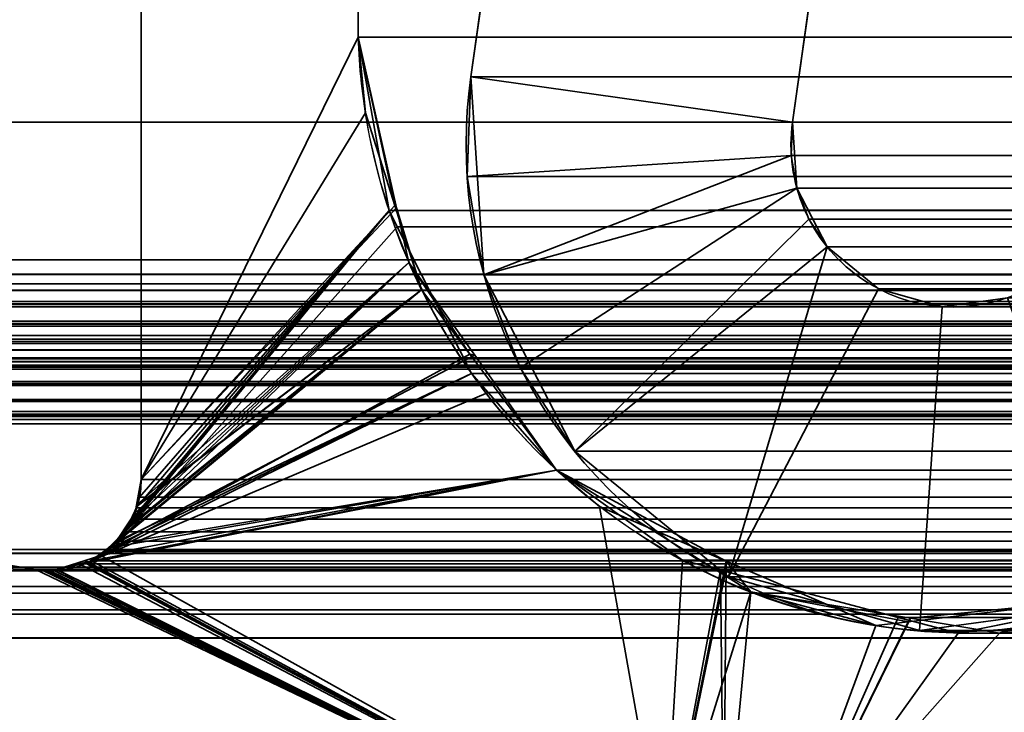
# Model space of a CAD drawing. Header units: millimetres. Extents: x -603 to 3703, y -120 to 193.
# Tile 327 of 656: x 1020.94 to 1025.49, y 4.63 to 7.83. Entities that reach past the tile are written whole.
import ezdxf

# ---------------------------------------------------------------- set-up
doc = ezdxf.new("R2010")
doc.units = ezdxf.units.MM
doc.layers.add('152', color=7, linetype='Continuous', true_color=0xffffff)

# ---------------------------------------------------------------- blocks, each defined once
blk = doc.blocks.new('UG_SURFACE_002')
at = {"layer": '152', "color": 252, "linetype": 'Continuous', "lineweight": 35}
for points in [[(2177.5, -35, 2213.0001), (2177.5, 174.4, 2213.0001), (822.5, 174.4, 2213.0001), (822.5, -35, 2213.0001)], [(972.5, -35, 2063), (972.5, 174.4, 2063), (2027.4999, 174.4, 2063), (2027.4999, -35, 2063)]]:
    blk.add_3dface(points, dxfattribs=at)
blk = doc.blocks.new('UG_SURFACE_087')
at = {"layer": '152', "color": 252, "linetype": 'Continuous', "lineweight": 35}
for points in [[(1023.9546, 14.2001, 2009.5453), (1023.9546, 14.2001, -7), (1023.0219, 7.5631, -7), (1023.0219, 7.5631, 2010.478)], [(1024.5073, 7.3544, 2008.9927), (1025.4401, 13.9913, 2008.06), (1023.9546, 14.2001, 2009.5453), (1023.0219, 7.5631, 2010.478)], [(1023.0219, 7.5631, -7), (1023.9546, 14.2001, -7), (1025.4401, 13.9913, -7), (1024.5073, 7.3544, -7)], [(1025.4401, 13.9913, 2008.06), (1024.5073, 7.3544, 2008.9927), (1024.5073, 7.3544, -7), (1025.4401, 13.9913, -7)], [(1023.0818, 6.6487, 2010.4182), (1023.0048, 7.1028, 2010.4952), (1023.0219, 7.5631, -7)], [(1023.0048, 7.1028, 2010.4952), (1023.0219, 7.5631, 2010.478), (1023.0219, 7.5631, -7)], [(1023.0219, 7.5631, 2010.478), (1023.0048, 7.1028, 2010.4952), (1024.5016, 7.2009, 2008.9984), (1024.5073, 7.3544, 2008.9927)], [(1023.0219, 7.5631, -7), (1023.0818, 6.6487, -7), (1023.0818, 6.6487, 2010.4182)], [(1024.5073, 7.3544, -7), (1024.5273, 7.0496, -7), (1023.0818, 6.6487, -7), (1023.0219, 7.5631, -7)], [(1024.5073, 7.3544, -7), (1024.5016, 7.2009, 2008.9984), (1024.5273, 7.0496, 2008.9726)], [(1024.5073, 7.3544, -7), (1024.5073, 7.3544, 2008.9927), (1024.5016, 7.2009, 2008.9984)], [(1024.5273, 7.0496, 2008.9726), (1024.5273, 7.0496, -7), (1024.5073, 7.3544, -7)], [(1024.5016, 7.2009, 2008.9984), (1023.0048, 7.1028, 2010.4952), (1023.0818, 6.6487, 2010.4182)], [(1023.0818, 6.6487, 2010.4182), (1023.2497, 6.2198, 2010.2503), (1024.5273, 7.0496, 2008.9726), (1024.5016, 7.2009, 2008.9984)], [(1024.5273, 7.0496, -7), (1024.6671, 6.778, -7), (1023.5014, 5.834, -7), (1023.0818, 6.6487, -7)], [(1024.5832, 6.9066, 2008.9169), (1024.5273, 7.0496, 2008.9726), (1023.2497, 6.2198, 2010.2503), (1023.5014, 5.834, 2009.9986)], [(1024.5273, 7.0496, -7), (1024.5832, 6.9066, 2008.9169), (1024.6671, 6.778, 2008.8329)], [(1024.5273, 7.0496, -7), (1024.5273, 7.0496, 2008.9726), (1024.5832, 6.9066, 2008.9169)], [(1024.6671, 6.778, 2008.8329), (1024.6671, 6.778, -7), (1024.5273, 7.0496, -7)], [(1023.5014, 5.834, 2009.9986), (1024.211, 5.2542, 2009.289), (1024.6671, 6.778, 2008.8329), (1024.5832, 6.9066, 2008.9169)], [(1024.211, 5.2542, -7), (1023.5014, 5.834, -7), (1024.6671, 6.778, -7), (1024.9037, 6.5847, -7)], [(1024.211, 5.2542, 2009.289), (1024.9037, 6.5847, 2008.5964), (1024.6671, 6.778, 2008.8329)], [(1024.9037, 6.5847, 2008.5964), (1024.9037, 6.5847, -7), (1024.6671, 6.778, -7), (1024.6671, 6.778, 2008.8329)], [(1023.0818, 6.6487, -7), (1023.5014, 5.834, -7), (1023.5014, 5.834, 2009.9986)], [(1023.5014, 5.834, 2009.9986), (1023.2497, 6.2198, 2010.2503), (1023.0818, 6.6487, -7)], [(1023.2497, 6.2198, 2010.2503), (1023.0818, 6.6487, 2010.4182), (1023.0818, 6.6487, -7)], [(1025.1976, 6.5018, 2008.3022), (1024.9037, 6.5847, 2008.5964), (1024.211, 5.2542, 2009.289), (1025.0931, 5.0055, 2008.4069)], [(1024.9037, 6.5847, -7), (1025.1976, 6.5018, -7), (1025.0931, 5.0055, -7), (1024.211, 5.2542, -7)], [(1025.1976, 6.5018, 2008.3022), (1025.1976, 6.5018, -7), (1024.9037, 6.5847, -7), (1024.9037, 6.5847, 2008.5964)], [(1025.0931, 5.0055, 2008.4069), (1026.0011, 5.1291, 2007.499), (1025.5003, 6.543, 2007.9997), (1025.1976, 6.5018, 2008.3022)], [(1025.1976, 6.5018, -7), (1025.5003, 6.543, -7), (1026.0011, 5.1291, -7), (1025.0931, 5.0055, -7)], [(1025.5003, 6.543, 2007.9997), (1025.5003, 6.543, -7), (1025.1976, 6.5018, -7), (1025.1976, 6.5018, 2008.3022)], [(1023.5014, 5.834, 2009.9986), (1023.5014, 5.834, -7), (1024.211, 5.2542, -7), (1024.211, 5.2542, 2009.289)], [(1024.211, 5.2542, 2009.289), (1024.211, 5.2542, -7), (1025.0931, 5.0055, -7), (1025.0931, 5.0055, 2008.4069)], [(1025.0931, 5.0055, 2008.4069), (1025.0931, 5.0055, -7), (1026.0011, 5.1291, -7), (1026.0011, 5.1291, 2007.499)]]:
    blk.add_3dface(points, dxfattribs=at)
blk = doc.blocks.new('UG_SURFACE_088')
at = {"layer": '152', "color": 252, "linetype": 'Continuous', "lineweight": 35}
for points in [[(1023.9546, 14.2001, 2009.5453), (1023.9546, 14.2001, -7), (1023.0219, 7.5631, -7), (1023.0219, 7.5631, 2010.478)], [(1024.5073, 7.3544, 2008.9927), (1025.4401, 13.9913, 2008.06), (1023.9546, 14.2001, 2009.5453), (1023.0219, 7.5631, 2010.478)], [(1023.0219, 7.5631, -7), (1023.9546, 14.2001, -7), (1025.4401, 13.9913, -7), (1024.5073, 7.3544, -7)], [(1025.4401, 13.9913, 2008.06), (1024.5073, 7.3544, 2008.9927), (1024.5073, 7.3544, -7), (1025.4401, 13.9913, -7)], [(1023.0818, 6.6487, 2010.4182), (1023.0048, 7.1028, 2010.4952), (1023.0219, 7.5631, -7)], [(1023.0048, 7.1028, 2010.4952), (1023.0219, 7.5631, 2010.478), (1023.0219, 7.5631, -7)], [(1023.0219, 7.5631, 2010.478), (1023.0048, 7.1028, 2010.4952), (1024.5016, 7.2009, 2008.9984), (1024.5073, 7.3544, 2008.9927)], [(1023.0219, 7.5631, -7), (1023.0818, 6.6487, -7), (1023.0818, 6.6487, 2010.4182)], [(1024.5073, 7.3544, -7), (1024.5273, 7.0496, -7), (1023.0818, 6.6487, -7), (1023.0219, 7.5631, -7)], [(1024.5073, 7.3544, -7), (1024.5016, 7.2009, 2008.9984), (1024.5273, 7.0496, 2008.9726)], [(1024.5073, 7.3544, -7), (1024.5073, 7.3544, 2008.9927), (1024.5016, 7.2009, 2008.9984)], [(1024.5273, 7.0496, 2008.9726), (1024.5273, 7.0496, -7), (1024.5073, 7.3544, -7)], [(1024.5016, 7.2009, 2008.9984), (1023.0048, 7.1028, 2010.4952), (1023.0818, 6.6487, 2010.4182)], [(1023.0818, 6.6487, 2010.4182), (1023.2497, 6.2198, 2010.2503), (1024.5273, 7.0496, 2008.9726), (1024.5016, 7.2009, 2008.9984)], [(1024.5273, 7.0496, -7), (1024.6671, 6.778, -7), (1023.5014, 5.834, -7), (1023.0818, 6.6487, -7)], [(1024.5832, 6.9066, 2008.9169), (1024.5273, 7.0496, 2008.9726), (1023.2497, 6.2198, 2010.2503), (1023.5014, 5.834, 2009.9986)], [(1024.5273, 7.0496, -7), (1024.5832, 6.9066, 2008.9169), (1024.6671, 6.778, 2008.8329)], [(1024.5273, 7.0496, -7), (1024.5273, 7.0496, 2008.9726), (1024.5832, 6.9066, 2008.9169)], [(1024.6671, 6.778, 2008.8329), (1024.6671, 6.778, -7), (1024.5273, 7.0496, -7)], [(1023.5014, 5.834, 2009.9986), (1024.211, 5.2542, 2009.289), (1024.6671, 6.778, 2008.8329), (1024.5832, 6.9066, 2008.9169)], [(1024.211, 5.2542, -7), (1023.5014, 5.834, -7), (1024.6671, 6.778, -7), (1024.9037, 6.5847, -7)], [(1024.211, 5.2542, 2009.289), (1024.9037, 6.5847, 2008.5964), (1024.6671, 6.778, 2008.8329)], [(1024.9037, 6.5847, 2008.5964), (1024.9037, 6.5847, -7), (1024.6671, 6.778, -7), (1024.6671, 6.778, 2008.8329)], [(1023.0818, 6.6487, -7), (1023.5014, 5.834, -7), (1023.5014, 5.834, 2009.9986)], [(1023.5014, 5.834, 2009.9986), (1023.2497, 6.2198, 2010.2503), (1023.0818, 6.6487, -7)], [(1023.2497, 6.2198, 2010.2503), (1023.0818, 6.6487, 2010.4182), (1023.0818, 6.6487, -7)], [(1025.1976, 6.5018, 2008.3022), (1024.9037, 6.5847, 2008.5964), (1024.211, 5.2542, 2009.289), (1025.0931, 5.0055, 2008.4069)], [(1024.9037, 6.5847, -7), (1025.1976, 6.5018, -7), (1025.0931, 5.0055, -7), (1024.211, 5.2542, -7)], [(1025.1976, 6.5018, 2008.3022), (1025.1976, 6.5018, -7), (1024.9037, 6.5847, -7), (1024.9037, 6.5847, 2008.5964)], [(1025.0931, 5.0055, 2008.4069), (1026.0011, 5.1291, 2007.499), (1025.5003, 6.543, 2007.9997), (1025.1976, 6.5018, 2008.3022)], [(1025.1976, 6.5018, -7), (1025.5003, 6.543, -7), (1026.0011, 5.1291, -7), (1025.0931, 5.0055, -7)], [(1025.5003, 6.543, 2007.9997), (1025.5003, 6.543, -7), (1025.1976, 6.5018, -7), (1025.1976, 6.5018, 2008.3022)], [(1023.5014, 5.834, 2009.9986), (1023.5014, 5.834, -7), (1024.211, 5.2542, -7), (1024.211, 5.2542, 2009.289)], [(1024.211, 5.2542, 2009.289), (1024.211, 5.2542, -7), (1025.0931, 5.0055, -7), (1025.0931, 5.0055, 2008.4069)], [(1025.0931, 5.0055, 2008.4069), (1025.0931, 5.0055, -7), (1026.0011, 5.1291, -7), (1026.0011, 5.1291, 2007.499)]]:
    blk.add_3dface(points, dxfattribs=at)
blk = doc.blocks.new('UG_SURFACE_089')
at = {"layer": '152', "color": 252, "linetype": 'Continuous', "lineweight": 35}
for points in [[(1011, -46.92, 2022.5), (1989, -46.92, 2022.5), (1989, 14.42, 2022.5), (1011, 14.42, 2022.5)], [(1012.5, -46.92, 2020.9999), (1012.5, 14.42, 2020.9999), (1987.5, 14.42, 2020.9999), (1987.5, -46.92, 2020.9999)], [(1023.9546, 14.2001, 2009.5453), (1023.0219, 7.5631, 2010.478), (1976.9781, 7.5631, 2010.478), (1976.0454, 14.2001, 2009.5453)], [(1023.0219, 7.5631, 2010.478), (1023.9546, 14.2001, 2009.5453), (1025.4401, 13.9913, 2008.06), (1024.5073, 7.3544, 2008.9927)], [(1025.4401, 13.9913, 2008.06), (1974.5599, 13.9913, 2008.06), (1975.4927, 7.3544, 2008.9927), (1024.5073, 7.3544, 2008.9927)], [(1976.9781, 7.5631, 2010.478), (1023.0219, 7.5631, 2010.478), (1023.0048, 7.1028, 2010.4952)], [(1976.9952, 7.1028, 2010.4952), (1976.9781, 7.5631, 2010.478), (1023.0048, 7.1028, 2010.4952)], [(1024.5073, 7.3544, 2008.9927), (1024.5016, 7.2009, 2008.9984), (1023.0048, 7.1028, 2010.4952), (1023.0219, 7.5631, 2010.478)], [(1024.5016, 7.2009, 2008.9984), (1024.5073, 7.3544, 2008.9927), (1975.4984, 7.2009, 2008.9984)], [(1024.5073, 7.3544, 2008.9927), (1975.4927, 7.3544, 2008.9927), (1975.4984, 7.2009, 2008.9984)], [(1023.0818, 6.6487, 2010.4182), (1023.0048, 7.1028, 2010.4952), (1024.5016, 7.2009, 2008.9984)], [(1024.5016, 7.2009, 2008.9984), (1024.5273, 7.0496, 2008.9726), (1023.2497, 6.2198, 2010.2503), (1023.0818, 6.6487, 2010.4182)], [(1975.4984, 7.2009, 2008.9984), (1975.4727, 7.0496, 2008.9726), (1024.5273, 7.0496, 2008.9726), (1024.5016, 7.2009, 2008.9984)], [(1023.0048, 7.1028, 2010.4952), (1023.0818, 6.6487, 2010.4182), (1976.9182, 6.6487, 2010.4182), (1976.9952, 7.1028, 2010.4952)], [(1023.5014, 5.834, 2009.9986), (1023.2497, 6.2198, 2010.2503), (1024.5273, 7.0496, 2008.9726), (1024.5832, 6.9066, 2008.9169)], [(1024.5832, 6.9066, 2008.9169), (1024.5273, 7.0496, 2008.9726), (1975.4727, 7.0496, 2008.9726)], [(1024.5832, 6.9066, 2008.9169), (1975.4727, 7.0496, 2008.9726), (1975.4168, 6.9066, 2008.9169)], [(1024.5832, 6.9066, 2008.9169), (1024.6671, 6.778, 2008.8329), (1024.211, 5.2542, 2009.289), (1023.5014, 5.834, 2009.9986)], [(1975.4168, 6.9066, 2008.9169), (1975.3329, 6.778, 2008.8329), (1024.6671, 6.778, 2008.8329), (1024.5832, 6.9066, 2008.9169)], [(1024.6671, 6.778, 2008.8329), (1024.9037, 6.5847, 2008.5964), (1024.211, 5.2542, 2009.289)], [(1975.0963, 6.5847, 2008.5964), (1024.9037, 6.5847, 2008.5964), (1024.6671, 6.778, 2008.8329), (1975.3329, 6.778, 2008.8329)], [(1976.7503, 6.2198, 2010.2503), (1023.0818, 6.6487, 2010.4182), (1023.2497, 6.2198, 2010.2503)], [(1976.7503, 6.2198, 2010.2503), (1976.9182, 6.6487, 2010.4182), (1023.0818, 6.6487, 2010.4182)], [(1025.0931, 5.0055, 2008.4069), (1024.211, 5.2542, 2009.289), (1024.9037, 6.5847, 2008.5964), (1025.1976, 6.5018, 2008.3022)], [(1974.8024, 6.5018, 2008.3022), (1025.1976, 6.5018, 2008.3022), (1024.9037, 6.5847, 2008.5964), (1975.0963, 6.5847, 2008.5964)], [(1025.1976, 6.5018, 2008.3022), (1025.5003, 6.543, 2007.9997), (1026.0011, 5.1291, 2007.499), (1025.0931, 5.0055, 2008.4069)], [(1974.4997, 6.543, 2007.9997), (1025.5003, 6.543, 2007.9997), (1025.1976, 6.5018, 2008.3022), (1974.8024, 6.5018, 2008.3022)], [(1023.2497, 6.2198, 2010.2503), (1023.5014, 5.834, 2009.9986), (1976.4986, 5.834, 2009.9986), (1976.7503, 6.2198, 2010.2503)], [(1976.4986, 5.834, 2009.9986), (1023.5014, 5.834, 2009.9986), (1024.211, 5.2542, 2009.289), (1975.789, 5.2542, 2009.289)], [(1975.789, 5.2542, 2009.289), (1024.211, 5.2542, 2009.289), (1025.0931, 5.0055, 2008.4069), (1974.9069, 5.0055, 2008.4069)], [(1974.9069, 5.0055, 2008.4069), (1025.0931, 5.0055, 2008.4069), (1026.0011, 5.1291, 2007.499), (1973.9989, 5.1291, 2007.499)]]:
    blk.add_3dface(points, dxfattribs=at)
blk = doc.blocks.new('UG_SURFACE_143')
at = {"layer": '152', "color": 7, "linetype": 'Continuous', "lineweight": 35}
for points in [[(1021.5, 5.7035, -7), (1021.5, 11.8277, -7), (1022.5021, 11.5427, -7), (1022.5021, 7.7467, -7)], [(1022.5021, 7.7467, 2010.9978), (1022.5021, 11.5427, 2010.9978), (1021.5, 11.8277, 2012.0001), (1021.5, 5.7035, 2012.0001)], [(1021.5, 11.8277, -7), (1021.5, 5.7035, -7), (1021.5, 5.7035, 2012.0001), (1021.5, 11.8277, 2012.0001)], [(1022.5021, 11.5427, 2010.9978), (1022.5021, 7.7467, 2010.9978), (1022.5021, 7.7467, -7), (1022.5021, 11.5427, -7)], [(1021.5, 5.7035, -7), (1022.5021, 7.7467, -7), (1022.679, 6.9591, -7)], [(1021.5, 5.7035, 2012.0001), (1022.5351, 7.3975, 2010.9649), (1022.5021, 7.7467, 2010.9978)], [(1022.5021, 7.7467, -7), (1022.5351, 7.3975, 2010.9649), (1022.671, 6.9688, 2010.829)], [(1022.5021, 7.7467, -7), (1022.5021, 7.7467, 2010.9978), (1022.5351, 7.3975, 2010.9649)], [(1022.671, 6.9688, 2010.829), (1022.679, 6.9591, -7), (1022.5021, 7.7467, -7)], [(1022.671, 6.9688, 2010.829), (1022.5351, 7.3975, 2010.9649), (1021.5, 5.7035, 2012.0001)], [(1021.4777, 5.5852, -7), (1021.5, 5.7035, -7), (1022.679, 6.9591, -7), (1022.7357, 6.7063, -7)], [(1022.7941, 6.5802, 2010.7059), (1022.671, 6.9688, 2010.829), (1021.5, 5.7035, 2012.0001), (1021.4823, 5.5845, 2012.0177)], [(1022.679, 6.9591, -7), (1022.671, 6.9688, 2010.829), (1022.7941, 6.5802, 2010.7059)], [(1022.7941, 6.5802, 2010.7059), (1022.7357, 6.7063, -7), (1022.679, 6.9591, -7)], [(1021.3767, 5.4054, -7), (1022.7357, 6.7063, -7), (1023.0401, 6.278, -7)], [(1022.7357, 6.7063, -7), (1021.3767, 5.4054, -7), (1021.4289, 5.4852, -7)], [(1021.4289, 5.4852, -7), (1021.471, 5.5494, -7), (1022.7357, 6.7063, -7)], [(1022.7357, 6.7063, -7), (1021.471, 5.5494, -7), (1021.4777, 5.5852, -7)], [(1022.7357, 6.7063, -7), (1022.7941, 6.5802, 2010.7059), (1023.0169, 6.2824, 2010.483)], [(1023.0169, 6.2824, 2010.483), (1023.0401, 6.278, -7), (1022.7357, 6.7063, -7)], [(1023.0169, 6.2824, 2010.483), (1022.7941, 6.5802, 2010.7059), (1021.3127, 5.3527, 2012.1872)], [(1021.3501, 5.3903, 2012.1498), (1021.3127, 5.3527, 2012.1872), (1022.7941, 6.5802, 2010.7059)], [(1022.7941, 6.5802, 2010.7059), (1021.4293, 5.4695, 2012.0707), (1021.3501, 5.3903, 2012.1498)], [(1021.435, 5.4816, 2012.0649), (1021.4293, 5.4695, 2012.0707), (1022.7941, 6.5802, 2010.7059)], [(1022.7941, 6.5802, 2010.7059), (1021.4816, 5.5798, 2012.0184), (1021.435, 5.4816, 2012.0649)], [(1021.4823, 5.5845, 2012.0177), (1021.4816, 5.5798, 2012.0184), (1022.7941, 6.5802, 2010.7059)], [(1023.9148, 3.8982, -7), (1014.8108, 5.381, -7), (1014.7921, 6.3024, -7), (1021.0108, 5.2872, -7)], [(1021.0108, 5.2872, 2012.4891), (1014.7921, 6.3024, 2018.708), (1014.8108, 5.381, 2018.6892)], [(1021.0108, 5.2872, -7), (1014.7921, 6.3024, -7), (1014.7921, 6.3024, 2018.708), (1021.0108, 5.2872, 2012.4891)], [(1021.3127, 5.3527, 2012.1872), (1023.4178, 5.7463, 2010.0822), (1023.0169, 6.2824, 2010.483)], [(1023.0401, 6.278, -7), (1023.4178, 5.7463, -7), (1021.3767, 5.4054, -7)], [(1023.0401, 6.278, -7), (1023.0169, 6.2824, 2010.483), (1023.4178, 5.7463, 2010.0822)], [(1023.4178, 5.7463, 2010.0822), (1023.4178, 5.7463, -7), (1023.0401, 6.278, -7)], [(1023.9148, 3.8982, -7), (1021.2494, 5.3179, -7), (1023.4178, 5.7463, -7), (1024.1953, 5.2603, -7)], [(1023.4178, 5.7463, -7), (1021.2494, 5.3179, -7), (1021.3509, 5.3876, -7)], [(1021.3127, 5.3527, 2012.1872), (1023.9148, 3.8982, 2009.5851), (1023.6161, 5.5793, 2009.8839), (1023.4178, 5.7463, 2010.0822)], [(1021.3509, 5.3876, -7), (1021.3767, 5.4054, -7), (1023.4178, 5.7463, -7)], [(1023.4178, 5.7463, -7), (1023.6161, 5.5793, 2009.8839), (1024.2015, 5.3266, 2009.2983)], [(1023.4178, 5.7463, -7), (1023.4178, 5.7463, 2010.0822), (1023.6161, 5.5793, 2009.8839)], [(1024.2015, 5.3266, 2009.2983), (1024.1953, 5.2603, -7), (1023.4178, 5.7463, -7)], [(1021.4777, 5.5852, -7), (1021.4823, 5.5845, 2012.0177), (1021.5, 5.7035, 2012.0001)], [(1021.5, 5.7035, 2012.0001), (1021.5, 5.7035, -7), (1021.4777, 5.5852, -7)], [(1021.471, 5.5494, -7), (1021.4289, 5.4852, -7), (1021.435, 5.4816, 2012.0649)], [(1021.471, 5.5494, -7), (1021.435, 5.4816, 2012.0649), (1021.4816, 5.5798, 2012.0184)], [(1021.4816, 5.5798, 2012.0184), (1021.4777, 5.5852, -7), (1021.471, 5.5494, -7)], [(1021.4816, 5.5798, 2012.0184), (1021.4823, 5.5845, 2012.0177), (1021.4777, 5.5852, -7)], [(1024.2015, 5.3266, 2009.2983), (1023.6161, 5.5793, 2009.8839), (1023.9148, 3.8982, 2009.5851)], [(1021.3767, 5.4054, -7), (1021.3501, 5.3903, 2012.1498), (1021.4293, 5.4695, 2012.0707)], [(1021.4293, 5.4695, 2012.0707), (1021.4289, 5.4852, -7), (1021.3767, 5.4054, -7)], [(1021.4293, 5.4695, 2012.0707), (1021.435, 5.4816, 2012.0649), (1021.4289, 5.4852, -7)], [(1014.8108, 5.381, 2018.6892), (1023.9148, 3.8982, 2009.5851), (1021.0447, 5.2832, 2012.4552), (1021.0108, 5.2872, 2012.4891)], [(1014.8108, 5.381, -7), (1023.9148, 3.8982, -7), (1023.9148, 3.8982, 2009.5851), (1014.8108, 5.381, 2018.6892)], [(1021.3127, 5.3527, 2012.1872), (1021.3509, 5.3876, -7), (1021.2494, 5.3179, -7)], [(1021.3127, 5.3527, 2012.1872), (1021.3501, 5.3903, 2012.1498), (1021.3509, 5.3876, -7)], [(1021.3767, 5.4054, -7), (1021.3509, 5.3876, -7), (1021.3501, 5.3903, 2012.1498)], [(1021.1096, 5.2884, -7), (1021.1103, 5.2858, 2012.3897), (1021.2409, 5.329, 2012.259)], [(1021.2409, 5.329, 2012.259), (1021.243, 5.3165, -7), (1021.1096, 5.2884, -7)], [(1021.2409, 5.329, 2012.259), (1021.1103, 5.2858, 2012.3897), (1023.9148, 3.8982, 2009.5851)], [(1023.9148, 3.8982, 2009.5851), (1021.3127, 5.3527, 2012.1872), (1021.2409, 5.329, 2012.259)], [(1021.2494, 5.3179, -7), (1021.2409, 5.329, 2012.259), (1021.3127, 5.3527, 2012.1872)], [(1021.2494, 5.3179, -7), (1021.243, 5.3165, -7), (1021.2409, 5.329, 2012.259)], [(1024.2015, 5.3266, 2009.2983), (1023.9148, 3.8982, 2009.5851), (1024.1882, 3.8675, 2009.3117)], [(1024.1882, 3.8675, 2009.3117), (1024.4632, 3.8635, 2009.0368), (1024.8915, 5.0287, 2008.6086), (1024.2015, 5.3266, 2009.2983)], [(1024.3151, 5.1854, -7), (1024.1953, 5.2603, -7), (1024.2015, 5.3266, 2009.2983)], [(1024.3151, 5.1854, -7), (1024.2015, 5.3266, 2009.2983), (1024.8915, 5.0287, 2008.6086)], [(1021.0108, 5.2872, -7), (1021.0447, 5.2832, -7), (1023.9148, 3.8982, -7)], [(1021.0447, 5.2832, -7), (1021.0108, 5.2872, -7), (1021.0108, 5.2872, 2012.4891), (1021.0447, 5.2832, 2012.4552)], [(1021.0447, 5.2832, -7), (1021.0787, 5.2819, -7), (1023.9148, 3.8982, -7)], [(1021.0787, 5.2819, 2012.4211), (1021.0447, 5.2832, 2012.4552), (1023.9148, 3.8982, 2009.5851)], [(1021.0447, 5.2832, 2012.4552), (1021.0787, 5.2819, 2012.4211), (1021.0787, 5.2819, -7), (1021.0447, 5.2832, -7)], [(1023.9148, 3.8982, -7), (1021.0787, 5.2819, -7), (1021.1096, 5.2884, -7)], [(1021.1003, 5.2825, 2012.3997), (1021.1096, 5.2884, -7), (1021.0787, 5.2819, -7)], [(1023.9148, 3.8982, 2009.5851), (1021.1003, 5.2825, 2012.3997), (1021.0787, 5.2819, 2012.4211)], [(1021.0787, 5.2819, -7), (1021.0787, 5.2819, 2012.4211), (1021.1003, 5.2825, 2012.3997)], [(1021.1003, 5.2825, 2012.3997), (1021.1103, 5.2858, 2012.3897), (1021.1096, 5.2884, -7)], [(1021.1103, 5.2858, 2012.3897), (1021.1003, 5.2825, 2012.3997), (1023.9148, 3.8982, 2009.5851)], [(1023.9148, 3.8982, -7), (1021.1096, 5.2884, -7), (1021.243, 5.3165, -7)], [(1021.243, 5.3165, -7), (1021.2494, 5.3179, -7), (1023.9148, 3.8982, -7)], [(1024.1953, 5.2603, -7), (1024.3151, 5.1854, -7), (1023.9148, 3.8982, -7)], [(1024.1882, 3.8675, -7), (1023.9148, 3.8982, -7), (1024.3151, 5.1854, -7)], [(1024.3151, 5.1854, -7), (1025.0521, 5.0629, -7), (1024.4632, 3.8635, -7), (1024.1882, 3.8675, -7)], [(1024.3151, 5.1854, -7), (1024.8915, 5.0287, 2008.6086), (1025.0409, 5.0464, 2008.4591)], [(1025.0409, 5.0464, 2008.4591), (1025.0521, 5.0629, -7), (1024.3151, 5.1854, -7)], [(1025.875, 5.1452, 2007.6251), (1025.0409, 5.0464, 2008.4591), (1024.4632, 3.8635, 2009.0368), (1027.1658, 4.1071, 2006.3343)], [(1025.0521, 5.0629, -7), (1025.0409, 5.0464, 2008.4591), (1025.875, 5.1452, 2007.6251)], [(1025.875, 5.1452, 2007.6251), (1025.4633, 4.9946, -7), (1025.0521, 5.0629, -7)], [(1025.875, 5.1452, 2007.6251), (1025.8707, 5.0877, -7), (1025.4633, 4.9946, -7)], [(1027.1658, 4.1071, -7), (1024.4632, 3.8635, -7), (1025.4633, 4.9946, -7), (1025.8707, 5.0877, -7)], [(1025.0521, 5.0629, -7), (1025.4633, 4.9946, -7), (1024.4632, 3.8635, -7)], [(1025.0409, 5.0464, 2008.4591), (1024.8915, 5.0287, 2008.6086), (1024.4632, 3.8635, 2009.0368)]]:
    blk.add_3dface(points, dxfattribs=at)
blk = doc.blocks.new('UG_SURFACE_144')
at = {"layer": '152', "color": 7, "linetype": 'Continuous', "lineweight": 35}
for points in [[(1014.4385, 6.7187, 2019.0616), (1014.4385, 11.8663, 2019.0616), (1985.5615, 11.8663, 2019.0616), (1985.5615, 6.7187, 2019.0616)], [(1021.5, 11.8277, 2012.0001), (1021.5, 5.7035, 2012.0001), (1978.5, 5.7035, 2012.0001), (1978.5, 11.8277, 2012.0001)], [(1022.5021, 11.5427, 2010.9978), (1022.5021, 7.7467, 2010.9978), (1021.5, 5.7035, 2012.0001), (1021.5, 11.8277, 2012.0001)], [(1986.5888, 7.3541, 2020.0887), (1986.5888, 11.6334, 2020.0887), (1013.4112, 11.6334, 2020.0887), (1013.4112, 7.3541, 2020.0887)], [(1977.4979, 11.5427, 2010.9978), (1977.4979, 7.7467, 2010.9978), (1022.5021, 7.7467, 2010.9978), (1022.5021, 11.5427, 2010.9978)], [(1022.5021, 7.7467, 2010.9978), (1022.6443, 6.9463, 2010.8557), (1021.4924, 5.6228, 2012.0077), (1021.5, 5.7035, 2012.0001)], [(1022.6443, 6.9463, 2010.8557), (1022.5021, 7.7467, 2010.9978), (1977.4979, 7.7467, 2010.9978)], [(1022.6443, 6.9463, 2010.8557), (1977.4979, 7.7467, 2010.9978), (1977.3557, 6.9462, 2010.8557)], [(1987.9353, 6.5775, 2021.4353), (1986.5888, 7.3541, 2020.0887), (1013.4112, 7.3541, 2020.0887), (1012.0647, 6.5775, 2021.4353)], [(1021.3895, 5.4187, 2012.1105), (1022.6443, 6.9463, 2010.8557), (1022.6823, 6.871, 2010.8178)], [(1022.6443, 6.9463, 2010.8557), (1021.3895, 5.4187, 2012.1105), (1021.419, 5.4624, 2012.0809)], [(1021.419, 5.4624, 2012.0809), (1021.4586, 5.521, 2012.0413), (1022.6443, 6.9463, 2010.8557)], [(1022.6443, 6.9463, 2010.8557), (1021.4586, 5.521, 2012.0413), (1021.4759, 5.5731, 2012.0242)], [(1021.4759, 5.5731, 2012.0242), (1021.4924, 5.6228, 2012.0077), (1022.6443, 6.9463, 2010.8557)], [(1977.3557, 6.9462, 2010.8557), (1977.3177, 6.871, 2010.8178), (1022.6823, 6.871, 2010.8178), (1022.6443, 6.9463, 2010.8557)], [(1022.6823, 6.871, 2010.8178), (1023.0244, 6.1937, 2010.4756), (1021.3895, 5.4187, 2012.1105)], [(1022.6823, 6.871, 2010.8178), (1977.3177, 6.871, 2010.8178), (1976.9754, 6.1935, 2010.4754)], [(1023.0244, 6.1937, 2010.4756), (1022.6823, 6.871, 2010.8178), (1976.9754, 6.1935, 2010.4754)], [(1014.4385, 6.7187, 2019.0616), (1985.5565, 6.6534, 2019.0566), (1985.5556, 6.6507, 2019.0556)], [(1014.4385, 6.7187, 2019.0616), (1985.5615, 6.7187, 2019.0616), (1985.5565, 6.6534, 2019.0566)], [(1985.5556, 6.6507, 2019.0556), (1014.4473, 6.6515, 2019.0525), (1014.4385, 6.7187, 2019.0616)], [(1014.4473, 6.6515, 2019.0525), (1985.5556, 6.6507, 2019.0556), (1985.527, 6.5518, 2019.027)], [(1014.4531, 6.6087, 2019.047), (1014.4473, 6.6515, 2019.0525), (1985.527, 6.5518, 2019.027)], [(1014.4531, 6.6087, 2019.047), (1985.527, 6.5518, 2019.027), (1985.512, 6.5272, 2019.012)], [(1985.512, 6.5272, 2019.012), (1014.4871, 6.5255, 2019.0129), (1014.4531, 6.6087, 2019.047)], [(1012.0647, 6.5775, 2021.4353), (1011.9947, 6.5146, 2021.5054), (1988.0043, 6.5123, 2021.5044)], [(1988.0043, 6.5123, 2021.5044), (1987.9353, 6.5775, 2021.4353), (1012.0647, 6.5775, 2021.4353)], [(1011.9947, 6.5146, 2021.5054), (1011.9799, 6.5013, 2021.5201), (1988.0294, 6.4886, 2021.5294)], [(1988.0294, 6.4886, 2021.5294), (1988.0043, 6.5123, 2021.5044), (1011.9947, 6.5146, 2021.5054)], [(1014.4925, 6.5122, 2019.0074), (1014.4871, 6.5255, 2019.0129), (1985.512, 6.5272, 2019.012)], [(1014.4925, 6.5122, 2019.0074), (1985.512, 6.5272, 2019.012), (1985.4639, 6.449, 2018.9638)], [(1014.4925, 6.5122, 2019.0074), (1985.4639, 6.449, 2018.9638), (1985.4354, 6.4249, 2018.9354)], [(1985.4354, 6.4249, 2018.9354), (1014.5636, 6.4213, 2018.9364), (1014.4925, 6.5122, 2019.0074)], [(1011.9799, 6.5013, 2021.5201), (1011.9424, 6.4347, 2021.5576), (1988.0571, 6.4344, 2021.5571)], [(1011.9799, 6.5013, 2021.5201), (1988.0571, 6.4344, 2021.5571), (1988.0294, 6.4886, 2021.5294)], [(1011.9354, 6.4222, 2021.5647), (1011.9158, 6.3416, 2021.5843), (1988.084, 6.331, 2021.584)], [(1011.9365, 6.4244, 2021.5633), (1011.9354, 6.4222, 2021.5647), (1988.068, 6.4131, 2021.5681)], [(1011.9354, 6.4222, 2021.5647), (1988.084, 6.331, 2021.584), (1988.068, 6.4131, 2021.5681)], [(1011.9424, 6.4347, 2021.5576), (1011.9365, 6.4244, 2021.5633), (1988.0626, 6.4236, 2021.5626)], [(1988.068, 6.4131, 2021.5681), (1988.0626, 6.4236, 2021.5626), (1011.9365, 6.4244, 2021.5633)], [(1988.0626, 6.4236, 2021.5626), (1988.0571, 6.4344, 2021.5571), (1011.9424, 6.4347, 2021.5576)], [(1014.5705, 6.4125, 2018.9295), (1014.5636, 6.4213, 2018.9364), (1985.4354, 6.4249, 2018.9354)], [(1014.625, 6.3688, 2018.8751), (1014.5705, 6.4125, 2018.9295), (1985.4354, 6.4249, 2018.9354)], [(1014.625, 6.3688, 2018.8751), (1985.4354, 6.4249, 2018.9354), (1985.3528, 6.3547, 2018.8527)], [(1014.625, 6.3688, 2018.8751), (1985.3528, 6.3547, 2018.8527), (1985.3343, 6.3481, 2018.8344)], [(1985.3343, 6.3481, 2018.8344), (1014.6664, 6.3523, 2018.8336), (1014.625, 6.3688, 2018.8751)], [(1988.084, 6.331, 2021.584), (1011.9154, 6.3315, 2021.5845), (1011.9141, 6.3011, 2021.5859)], [(1988.084, 6.331, 2021.584), (1011.9141, 6.3011, 2021.5859), (1011.9234, 6.2316, 2021.5766)], [(1011.9158, 6.3416, 2021.5843), (1011.9154, 6.3315, 2021.5845), (1988.084, 6.331, 2021.584)], [(1011.9234, 6.2316, 2021.5766), (1988.0856, 6.3226, 2021.5857), (1988.084, 6.331, 2021.584)], [(1011.9234, 6.2316, 2021.5766), (1988.0766, 6.2316, 2021.5766), (1988.0856, 6.3226, 2021.5857)], [(1014.6664, 6.3523, 2018.8336), (1985.3343, 6.3481, 2018.8344), (1985.2079, 6.3024, 2018.708)], [(1985.2079, 6.3024, 2018.708), (1014.7921, 6.3024, 2018.708), (1014.6664, 6.3523, 2018.8336)], [(1021.0108, 5.2872, 2012.4891), (1014.7921, 6.3024, 2018.708), (1985.2079, 6.3024, 2018.708), (1978.9892, 5.2872, 2012.4891)], [(1023.9148, 3.8982, 2009.5851), (1014.8108, 5.381, 2018.6892), (1014.7921, 6.3024, 2018.708), (1021.0108, 5.2872, 2012.4891)], [(1011.9234, 6.2316, 2021.5766), (1011.9276, 6.2218, 2021.5724), (1988.0723, 6.222, 2021.5724)], [(1988.0723, 6.222, 2021.5724), (1988.0766, 6.2316, 2021.5766), (1011.9234, 6.2316, 2021.5766)], [(1987.0291, 6.2483, 2020.529), (1987.6932, 6.0016, 2021.1933), (1012.3068, 6.0016, 2021.1933), (1012.9709, 6.2483, 2020.529)], [(1012.9709, 6.2483, 2020.529), (1013.0657, 6.2609, 2020.4341), (1986.9342, 6.2604, 2020.4341)], [(1986.9342, 6.2604, 2020.4341), (1987.0291, 6.2483, 2020.529), (1012.9709, 6.2483, 2020.529)], [(1986.8951, 6.2655, 2020.395), (1013.0657, 6.2609, 2020.4341), (1013.1023, 6.2657, 2020.3977)], [(1986.8951, 6.2655, 2020.395), (1986.9342, 6.2604, 2020.4341), (1013.0657, 6.2609, 2020.4341)], [(1013.1023, 6.2657, 2020.3977), (1986.8431, 6.248, 2020.3431), (1986.8951, 6.2655, 2020.395)], [(1013.1023, 6.2657, 2020.3977), (1013.1569, 6.2479, 2020.3431), (1986.8431, 6.248, 2020.3431)], [(1986.7715, 6.2239, 2020.2715), (1986.8431, 6.248, 2020.3431), (1013.1569, 6.2479, 2020.3431)], [(1986.7715, 6.2239, 2020.2715), (1013.1569, 6.2479, 2020.3431), (1013.2265, 6.2251, 2020.2734)], [(1988.0723, 6.222, 2021.5724), (1011.9276, 6.2218, 2021.5724), (1011.9596, 6.1447, 2021.5404)], [(1988.0723, 6.222, 2021.5724), (1011.9596, 6.1447, 2021.5404), (1011.9656, 6.1377, 2021.5344)], [(1011.9656, 6.1377, 2021.5344), (1988.0346, 6.1368, 2021.5347), (1988.0723, 6.222, 2021.5724)], [(1013.2265, 6.2251, 2020.2734), (1986.7603, 6.214, 2020.2603), (1986.7715, 6.2239, 2020.2715)], [(1013.2265, 6.2251, 2020.2734), (1013.2396, 6.2137, 2020.2603), (1986.7603, 6.214, 2020.2603)], [(1986.7603, 6.214, 2020.2603), (1013.2396, 6.2137, 2020.2603), (1013.3065, 6.1556, 2020.1936)], [(1013.3065, 6.1556, 2020.1936), (1986.6936, 6.1552, 2020.1936), (1986.7603, 6.214, 2020.2603)], [(1021.2699, 5.3276, 2012.2302), (1023.0244, 6.1937, 2010.4756), (1023.1019, 6.1055, 2010.3981)], [(1023.0244, 6.1937, 2010.4756), (1021.2699, 5.3276, 2012.2302), (1021.3292, 5.3728, 2012.1708)], [(1021.3292, 5.3728, 2012.1708), (1021.3895, 5.4187, 2012.1105), (1023.0244, 6.1937, 2010.4756)], [(1976.9754, 6.1935, 2010.4754), (1976.8981, 6.1055, 2010.3981), (1023.1019, 6.1055, 2010.3981), (1023.0244, 6.1937, 2010.4756)], [(1986.6917, 6.1535, 2020.1917), (1013.3065, 6.1556, 2020.1936), (1013.3069, 6.1552, 2020.1931)], [(1986.6917, 6.1535, 2020.1917), (1986.6936, 6.1552, 2020.1936), (1013.3065, 6.1556, 2020.1936)], [(1013.3069, 6.1552, 2020.1931), (1986.6465, 6.0731, 2020.1464), (1986.6917, 6.1535, 2020.1917)], [(1013.3069, 6.1552, 2020.1931), (1013.3535, 6.0731, 2020.1464), (1986.6465, 6.0731, 2020.1464)], [(1988.0346, 6.1368, 2021.5347), (1011.9656, 6.1377, 2021.5344), (1012.0267, 6.0664, 2021.4734)], [(1988.0327, 6.1326, 2021.5328), (1988.0346, 6.1368, 2021.5347), (1012.0267, 6.0664, 2021.4734)], [(1988.0327, 6.1326, 2021.5328), (1012.0267, 6.0664, 2021.4734), (1012.0314, 6.0638, 2021.4686)], [(1012.0314, 6.0638, 2021.4686), (1987.9681, 6.0644, 2021.4679), (1988.0327, 6.1326, 2021.5328)], [(1023.1019, 6.1055, 2010.3981), (1023.4178, 5.7463, 2010.0822), (1021.2699, 5.3276, 2012.2302)], [(1023.1019, 6.1055, 2010.3981), (1976.8981, 6.1055, 2010.3981), (1976.5822, 5.7463, 2010.0822), (1023.4178, 5.7463, 2010.0822)], [(1987.9593, 6.0552, 2021.4593), (1987.9681, 6.0644, 2021.4679), (1012.0314, 6.0638, 2021.4686)], [(1012.0314, 6.0638, 2021.4686), (1012.116, 6.018, 2021.384), (1987.8838, 6.0204, 2021.3838)], [(1987.8838, 6.0204, 2021.3838), (1987.9593, 6.0552, 2021.4593), (1012.0314, 6.0638, 2021.4686)], [(1986.6327, 6.0214, 2020.1328), (1013.3535, 6.0731, 2020.1464), (1013.3715, 5.9802, 2020.1285)], [(1986.6327, 6.0214, 2020.1328), (1986.6465, 6.0731, 2020.1464), (1013.3535, 6.0731, 2020.1464)], [(1987.8838, 6.0204, 2021.3838), (1012.116, 6.018, 2021.384), (1012.1393, 6.0054, 2021.3606)], [(1987.8387, 5.9996, 2021.3387), (1987.8838, 6.0204, 2021.3838), (1012.1393, 6.0054, 2021.3606)], [(1012.1393, 6.0054, 2021.3606), (1012.207, 5.999, 2021.2929), (1987.7932, 6.0002, 2021.2932)], [(1987.7932, 6.0002, 2021.2932), (1987.8387, 5.9996, 2021.3387), (1012.1393, 6.0054, 2021.3606)], [(1013.3715, 5.9802, 2020.1285), (1986.6284, 5.9608, 2020.1285), (1986.6327, 6.0214, 2020.1328)], [(1012.207, 5.999, 2021.2929), (1012.2631, 5.9938, 2021.2369), (1987.6932, 6.0016, 2021.1933)], [(1987.6932, 6.0016, 2021.1933), (1987.7932, 6.0002, 2021.2932), (1012.207, 5.999, 2021.2929)], [(1012.2631, 5.9938, 2021.2369), (1012.3068, 6.0016, 2021.1933), (1987.6932, 6.0016, 2021.1933)], [(1986.675, 2.6459, 2020.175), (1986.6284, 5.9608, 2020.1285), (1013.3716, 5.9608, 2020.1285), (1013.325, 2.6459, 2020.175)], [(1013.3715, 5.9802, 2020.1285), (1013.3716, 5.9608, 2020.1285), (1986.6284, 5.9608, 2020.1285)], [(1023.4178, 5.7463, 2010.0822), (1023.9999, 5.3308, 2009.5), (1023.9148, 3.8982, 2009.5851), (1021.2699, 5.3276, 2012.2302)], [(1023.4178, 5.7463, 2010.0822), (1976.5822, 5.7463, 2010.0822), (1976.0001, 5.3308, 2009.5)], [(1023.9999, 5.3308, 2009.5), (1023.4178, 5.7463, 2010.0822), (1976.0001, 5.3308, 2009.5)], [(1978.5144, 5.5934, 2012.0144), (1021.5, 5.7035, 2012.0001), (1021.4924, 5.6228, 2012.0077)], [(1978.5144, 5.5934, 2012.0144), (1978.5, 5.7035, 2012.0001), (1021.5, 5.7035, 2012.0001)], [(1021.4924, 5.6228, 2012.0077), (1021.4759, 5.5731, 2012.0242), (1978.523, 5.5726, 2012.023)], [(1021.4924, 5.6228, 2012.0077), (1978.523, 5.5726, 2012.023), (1978.5144, 5.5934, 2012.0144)], [(1978.5539, 5.4968, 2012.054), (1021.4759, 5.5731, 2012.0242), (1021.4586, 5.521, 2012.0413)], [(1978.5539, 5.4968, 2012.054), (1978.523, 5.5726, 2012.023), (1021.4759, 5.5731, 2012.0242)], [(1021.4586, 5.521, 2012.0413), (1021.419, 5.4624, 2012.0809), (1978.5808, 5.463, 2012.0809)], [(1021.4586, 5.521, 2012.0413), (1978.5808, 5.463, 2012.0809), (1978.5539, 5.4968, 2012.054)], [(1978.6372, 5.392, 2012.1372), (1021.419, 5.4624, 2012.0809), (1021.3895, 5.4187, 2012.1105)], [(1978.6372, 5.392, 2012.1372), (1978.5808, 5.463, 2012.0809), (1021.419, 5.4624, 2012.0809)], [(1021.3895, 5.4187, 2012.1105), (1021.3292, 5.3728, 2012.1708), (1978.6702, 5.3722, 2012.1701)], [(1021.3895, 5.4187, 2012.1105), (1978.6702, 5.3722, 2012.1701), (1978.6372, 5.392, 2012.1372)], [(1985.2164, 5.3809, 2018.7163), (1014.6747, 5.3615, 2018.8253), (1014.6782, 5.3634, 2018.8217)], [(1985.2164, 5.3809, 2018.7163), (1985.3245, 5.3519, 2018.8246), (1014.6747, 5.3615, 2018.8253)], [(1014.6782, 5.3634, 2018.8217), (1014.8108, 5.381, 2018.6892), (1985.1892, 5.381, 2018.6892)], [(1985.1892, 5.381, 2018.6892), (1985.2164, 5.3809, 2018.7163), (1014.6782, 5.3634, 2018.8217)], [(1014.8108, 5.381, 2018.6892), (1023.9148, 3.8982, 2009.5851), (1976.0852, 3.8982, 2009.5851), (1985.1892, 5.381, 2018.6892)], [(1978.7793, 5.3064, 2012.2793), (1021.3292, 5.3728, 2012.1708), (1021.2699, 5.3276, 2012.2302)], [(1978.7793, 5.3064, 2012.2793), (1978.6702, 5.3722, 2012.1701), (1021.3292, 5.3728, 2012.1708)], [(1014.5571, 5.2979, 2018.9428), (1014.6747, 5.3615, 2018.8253), (1985.3245, 5.3519, 2018.8246)], [(1985.3245, 5.3519, 2018.8246), (1985.3976, 5.3323, 2018.8975), (1014.5571, 5.2979, 2018.9428)], [(1985.3976, 5.3323, 2018.8975), (1985.4419, 5.297, 2018.9419), (1014.5571, 5.2979, 2018.9428)], [(1021.2699, 5.3276, 2012.2302), (1021.2139, 5.3142, 2012.2862), (1978.7853, 5.3054, 2012.2852)], [(1021.2139, 5.3142, 2012.2862), (1021.2699, 5.3276, 2012.2302), (1023.9148, 3.8982, 2009.5851)], [(1021.2699, 5.3276, 2012.2302), (1978.7853, 5.3054, 2012.2852), (1978.7793, 5.3064, 2012.2793)], [(1023.9148, 3.8982, 2009.5851), (1023.9999, 5.3308, 2009.5), (1024.1748, 5.2844, 2009.325)], [(1976.0001, 5.3308, 2009.5), (1975.8252, 5.2844, 2009.325), (1024.1748, 5.2844, 2009.325), (1023.9999, 5.3308, 2009.5)], [(1985.5202, 5.2345, 2019.0203), (1014.4651, 5.2089, 2019.0349), (1014.528, 5.2822, 2018.9719)], [(1985.5202, 5.2345, 2019.0203), (1014.528, 5.2822, 2018.9719), (1014.5571, 5.2979, 2018.9428)], [(1014.5571, 5.2979, 2018.9428), (1985.4419, 5.297, 2018.9419), (1985.5202, 5.2345, 2019.0203)], [(1021.0108, 5.2872, 2012.4891), (1978.9892, 5.2872, 2012.4891), (1978.9724, 5.2849, 2012.4724)], [(1021.0619, 5.2822, 2012.4381), (1021.0108, 5.2872, 2012.4891), (1978.9724, 5.2849, 2012.4724)], [(1021.0108, 5.2872, 2012.4891), (1021.0619, 5.2822, 2012.4381), (1023.9148, 3.8982, 2009.5851)], [(1021.0787, 5.2819, 2012.4211), (1021.0619, 5.2822, 2012.4381), (1978.9724, 5.2849, 2012.4724)], [(1021.0619, 5.2822, 2012.4381), (1021.0787, 5.2819, 2012.4211), (1023.9148, 3.8982, 2009.5851)], [(1978.9068, 5.2844, 2012.4068), (1021.0931, 5.2853, 2012.4068), (1021.0787, 5.2819, 2012.4211)], [(1023.9148, 3.8982, 2009.5851), (1021.0787, 5.2819, 2012.4211), (1021.0931, 5.2853, 2012.4068)], [(1978.9724, 5.2849, 2012.4724), (1978.9213, 5.2819, 2012.4211), (1021.0787, 5.2819, 2012.4211)], [(1021.0787, 5.2819, 2012.4211), (1978.9213, 5.2819, 2012.4211), (1978.9068, 5.2844, 2012.4068)], [(1978.7853, 5.3054, 2012.2852), (1021.2139, 5.3142, 2012.2862), (1021.0931, 5.2853, 2012.4068)], [(1021.0931, 5.2853, 2012.4068), (1021.2139, 5.3142, 2012.2862), (1023.9148, 3.8982, 2009.5851)], [(1021.0931, 5.2853, 2012.4068), (1978.9068, 5.2844, 2012.4068), (1978.7853, 5.3054, 2012.2852)], [(1024.1898, 3.8674, 2009.3102), (1023.9148, 3.8982, 2009.5851), (1024.1748, 5.2844, 2009.325)], [(1024.1748, 5.2844, 2009.325), (1024.9954, 5.0667, 2008.5046), (1024.4632, 3.8635, 2009.0368), (1024.1898, 3.8674, 2009.3102)], [(1024.1748, 5.2844, 2009.325), (1975.8252, 5.2844, 2009.325), (1975.0046, 5.0667, 2008.5046), (1024.9954, 5.0667, 2008.5046)], [(1985.5202, 5.2345, 2019.0203), (1985.5366, 5.2122, 2019.0365), (1014.4651, 5.2089, 2019.0349)], [(1985.5615, 5.178, 2019.0616), (1014.4385, 5.178, 2019.0616), (1014.4651, 5.2089, 2019.0349)], [(1014.4651, 5.2089, 2019.0349), (1985.5366, 5.2122, 2019.0365), (1985.5615, 5.178, 2019.0616)], [(1985.5615, 5.178, 2019.0616), (1014.4042, 5.1012, 2019.0959), (1014.4385, 5.178, 2019.0616)], [(1985.5615, 5.178, 2019.0616), (1985.5958, 5.1012, 2019.0959), (1014.4042, 5.1012, 2019.0959)], [(1014.3957, 5.0824, 2019.1042), (1014.4042, 5.1012, 2019.0959), (1985.5958, 5.1012, 2019.0959), (1985.6043, 5.0824, 2019.1042)], [(1027.1658, 4.1071, 2006.3343), (1024.4632, 3.8635, 2009.0368), (1025.2727, 4.9932, 2008.2273), (1025.8566, 5.1129, 2007.6432)], [(1974.7273, 4.9932, 2008.2273), (1025.8566, 5.1129, 2007.6432), (1025.2727, 4.9932, 2008.2273)], [(1985.6043, 5.0824, 2019.1042), (1014.3776, 4.9715, 2019.1224), (1014.3957, 5.0824, 2019.1042)], [(1985.6043, 5.0824, 2019.1042), (1985.6224, 4.9715, 2019.1224), (1014.3776, 4.9715, 2019.1224)], [(1024.9954, 5.0667, 2008.5046), (1025.2727, 4.9932, 2008.2273), (1024.4632, 3.8635, 2009.0368)], [(1025.2727, 4.9932, 2008.2273), (1024.9954, 5.0667, 2008.5046), (1975.0046, 5.0667, 2008.5046)], [(1025.2727, 4.9932, 2008.2273), (1975.0046, 5.0667, 2008.5046), (1974.7273, 4.9932, 2008.2273)], [(1014.2951, 2.0412, 2019.2049), (1014.3776, 4.9715, 2019.1224), (1985.6224, 4.9715, 2019.1224), (1985.7049, 2.0412, 2019.2049)]]:
    blk.add_3dface(points, dxfattribs=at)

msp = doc.modelspace()

# ---------------------------------------------------------------- linework, layer by layer
at = {"layer": '152', "color": 252, "linetype": 'Continuous', "lineweight": -3, "true_color": 0x939598}
for p, q in [((1023.0219, 7.5631, -7), (1023.9547, 14.2001, -7)), ((1023.9547, 14.2001, 2009.5453), (1023.0219, 7.5631, 2010.4781)), ((1023.0219, 7.5631, -7), (1023.9547, 14.2001, -7)), ((1023.9547, 14.2001, 2009.5453), (1023.0219, 7.5631, 2010.4781)), ((1023.9547, 14.2001, 2009.5453), (1023.0219, 7.5631, 2010.4781)), ((1025.4401, 13.9913, 2008.0599), (1024.5073, 7.3544, 2008.9927)), ((1024.5073, 7.3544, -7), (1025.4401, 13.9913, -7)), ((1024.5073, 7.3544, -7), (1025.4401, 13.9913, -7)), ((1025.4401, 13.9913, 2008.0599), (1024.5073, 7.3544, 2008.9927)), ((1025.4401, 13.9913, 2008.0599), (1024.5073, 7.3544, 2008.9927)), ((1021.5, 5.7035, 2012), (1021.5, 11.8277, 2012)), ((1021.5, 11.8277, -7), (1021.5, 5.7035, -7)), ((1021.5, 5.7035, 2012), (1021.5, 11.8277, 2012)), ((1022.5021, 11.5427, -7), (1022.5021, 7.7467, -7)), ((1022.5021, 11.5427, 2010.9979), (1022.5021, 7.7467, 2010.9979)), ((1022.5021, 11.5427, 2010.9979), (1022.5021, 7.7467, 2010.9979)), ((1022.5021, 7.7467, 2010.9979), (1022.5021, 7.7467, -7)), ((1977.4979, 7.7467, 2010.9979), (1022.5021, 7.7467, 2010.9979)), ((1023.0219, 7.5631, 2010.4781), (1023.0219, 7.5631, -7)), ((1023.0219, 7.5631, 2010.4781), (1023.0219, 7.5631, -7)), ((1976.9781, 7.5631, 2010.4781), (1023.0219, 7.5631, 2010.4781)), ((1986.5888, 7.3541, 2020.0888), (1013.4112, 7.3541, 2020.0888)), ((1975.4927, 7.3544, 2008.9927), (1024.5073, 7.3544, 2008.9927)), ((1024.5073, 7.3544, 2008.9927), (1024.5073, 7.3544, -7)), ((1024.5073, 7.3544, 2008.9927), (1024.5073, 7.3544, -7)), ((1014.4385, 6.7187, 2019.0615), (1985.5615, 6.7187, 2019.0615)), ((1987.9353, 6.5775, 2021.4353), (1012.0647, 6.5775, 2021.4353)), ((1021.0108, 5.2872, -7), (1014.7921, 6.3024, -7)), ((1014.7921, 6.3024, 2018.7079), (1021.0108, 5.2872, 2012.4892)), ((1014.7921, 6.3024, 2018.7079), (1985.2079, 6.3024, 2018.7079)), ((1014.7921, 6.3024, 2018.7079), (1021.0108, 5.2872, 2012.4892)), ((1988.0766, 6.2316, 2021.5766), (1011.9234, 6.2316, 2021.5766)), ((1987.0291, 6.2483, 2020.5291), (1012.9709, 6.2483, 2020.5291)), ((1986.6465, 6.0731, 2020.1465), (1013.3535, 6.0731, 2020.1465)), ((1987.6932, 6.0016, 2021.1932), (1012.3068, 6.0016, 2021.1932)), ((1013.3716, 5.9608, 2020.1284), (1986.6284, 5.9608, 2020.1284)), ((1023.4179, 5.7463, 2010.0821), (1023.4179, 5.7463, -7)), ((1976.5821, 5.7463, 2010.0821), (1023.4179, 5.7463, 2010.0821)), ((1021.5, 5.7035, -7), (1021.5, 5.7035, 2012)), ((1021.5, 5.7035, 2012), (1978.5, 5.7035, 2012)), ((1014.8109, 5.381, 2018.6891), (1985.1891, 5.381, 2018.6891)), ((1021.0108, 5.2872, -7), (1021.0108, 5.2872, 2012.4892)), ((1021.0108, 5.2872, 2012.4892), (1978.9892, 5.2872, 2012.4892)), ((1021.0788, 5.2819, -7), (1021.0788, 5.2819, 2012.4212)), ((1021.0788, 5.2819, 2012.4212), (1978.9212, 5.2819, 2012.4212)), ((1014.3776, 4.9715, 2019.1224), (1985.6224, 4.9715, 2019.1224))]:
    msp.add_line(p, q, dxfattribs=at)
at = {"layer": '152', "color": 252, "linetype": 'Continuous', "lineweight": -3, "true_color": 0x939598, "extrusion": (0, 0, -1)}
for radius in [2.25, 2.25, 0.75, 0.75]:
    msp.add_arc((-1025.25, 7.25, 7), radius, 180, 8, dxfattribs=at)
at = {"layer": '152', "color": 252, "linetype": 'Continuous', "lineweight": -3, "true_color": 0x939598, "extrusion": (0.707107, 6.12323e-17, 0.707107)}
for major_axis in [(-2.25, 0, 2.25), (-2.25, 0, 2.25), (-2.25, 0, 2.25), (-0.75, 0, 0.75), (-0.75, 0, 0.75), (-0.75, 0, 0.75)]:
    msp.add_ellipse((1025.25, 7.25, 2008.25), major_axis=major_axis, ratio=0.707107, start_param=6.143559, end_param=9.424778, dxfattribs=at)
at = {"layer": '152', "color": 252, "linetype": 'Continuous', "lineweight": -3, "true_color": 0x939598}
for points in [[(1023.4179, 5.7463, 2010.0821), (1022.9257, 6.1997, 2010.5743), (1022.5292, 6.9122, 2010.9708), (1022.5021, 7.7467, 2010.9979)], [(1023.4179, 5.7463, -7), (1022.8568, 6.2631, -7), (1022.5269, 6.9842, -7), (1022.5021, 7.7467, -7)], [(1023.4179, 5.7463, 2010.0821), (1022.8568, 6.2631, 2010.6432), (1022.5269, 6.9842, 2010.9731), (1022.5021, 7.7467, 2010.9979)], [(1027.4408, 5.9099, -7), (1026.3754, 4.7534, -7), (1024.574, 4.6801, -7), (1023.4179, 5.7463, -7)], [(1027.4408, 5.9099, 2006.0592), (1026.3754, 4.7534, 2007.1246), (1024.574, 4.6801, 2008.926), (1023.4179, 5.7463, 2010.0821)], [(1021.5, 5.7035, 2012), (1021.5, 5.4706, 2012), (1021.3117, 5.2819, 2012.1883), (1021.0788, 5.2819, 2012.4212)], [(1021.0788, 5.2819, -7), (1021.3117, 5.2819, -7), (1021.5, 5.4706, -7), (1021.5, 5.7035, -7)], [(1021.0788, 5.2819, 2012.4212), (1021.0561, 5.2819, 2012.4439), (1021.0335, 5.2837, 2012.4665), (1021.0108, 5.2872, 2012.4892)], [(1021.0108, 5.2872, -7), (1021.0335, 5.2837, -7), (1021.0561, 5.2819, -7), (1021.0788, 5.2819, -7)]]:
    msp.add_open_spline(points, degree=3, dxfattribs=at)
for points, knots in [([(1027.4408, 5.9099, 2006.0592), (1026.871, 5.2914, 2006.629), (1026.1602, 5.0196, 2007.3398), (1024.7394, 4.9686, 2008.7606), (1024.0184, 5.1925, 2009.4816), (1023.4179, 5.7463, 2010.0821)], [0, 0, 0, 0, 0.5, 0.5, 1, 1, 1, 1]), ([(1021.0788, 5.2819, 2012.4212), (1021.1434, 5.2819, 2012.3566), (1021.2091, 5.2966, 2012.2909), (1021.3125, 5.3493, 2012.1875), (1021.3537, 5.3796, 2012.1463), (1021.4159, 5.4476, 2012.0841), (1021.4399, 5.482, 2012.0601), (1021.4735, 5.552, 2012.0265), (1021.4853, 5.5867, 2012.0147), (1021.4974, 5.649, 2012.0026), (1021.5, 5.6764, 2012), (1021.5, 5.7035, 2012)], [0, 0, 0, 0, 0.34374, 0.34374, 0.583452, 0.583452, 0.759558, 0.759558, 0.899358, 0.899358, 1, 1, 1, 1]), ([(1021.0108, 5.2872, 2012.4892), (1021.0136, 5.2868, 2012.4864), (1021.0165, 5.2864, 2012.4835), (1021.0221, 5.2856, 2012.4779), (1021.025, 5.2852, 2012.475), (1021.0307, 5.2846, 2012.4693), (1021.0335, 5.2843, 2012.4665), (1021.0392, 5.2837, 2012.4608), (1021.042, 5.2835, 2012.458), (1021.0477, 5.283, 2012.4523), (1021.0506, 5.2828, 2012.4494), (1021.0563, 5.2825, 2012.4437), (1021.0591, 5.2823, 2012.4409), (1021.0676, 5.282, 2012.4324), (1021.0732, 5.2819, 2012.4268), (1021.0788, 5.2819, 2012.4212)], [0, 0, 0, 0, 0.125508, 0.125508, 0.251016, 0.251016, 0.376525, 0.376525, 0.502033, 0.502033, 0.627541, 0.627541, 0.75305, 0.75305, 1, 1, 1, 1])]:
    msp.add_open_spline(points, degree=3, knots=knots, dxfattribs=at)

# ---------------------------------------------------------------- block references
for name in ['UG_SURFACE_002', 'UG_SURFACE_087', 'UG_SURFACE_088', 'UG_SURFACE_089', 'UG_SURFACE_143', 'UG_SURFACE_144']:
    msp.add_blockref(name, (0, 0), dxfattribs=at)

doc.saveas('drawing.dxf')
